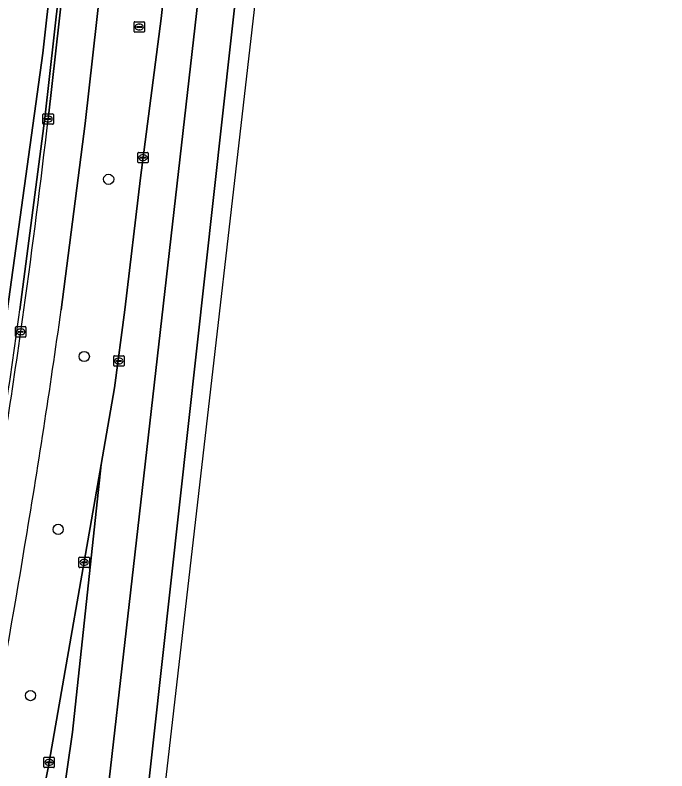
# Model space of a CAD drawing. Extents: x 160732 to 162107, y 387428 to 388479.
# Drawn here: x 162042.6 to 162105.1, y 387705.8 to 387778.3 of the extents above; entities that cross this region are included whole.
import ezdxf

# ---------------------------------------------------------------- set-up
doc = ezdxf.new("R2010")
doc.units = 0
for name, color, linetype in [('IMGEO_Berm_groen', 7, 'Continuous'), ('IMGEO_Boom', 7, 'Continuous'), ('IMGEO_Fietspad_gesloten', 7, 'Continuous'), ('IMGEO_Hek', 7, 'Continuous'), ('IMGEO_Kolk', 7, 'Continuous'), ('IMGEO_Rijbaan_lokaal_open', 7, 'Continuous'), ('IMGEO_Rijbaan_regionaal_gesloten', 7, 'Continuous'), ('IMGEO_Rioolput', 7, 'Continuous')]:
    doc.layers.add(name, color=color, linetype=linetype)

msp = doc.modelspace()

# ---------------------------------------------------------------- linework, layer by layer
at = {"layer": 'IMGEO_Berm_groen'}
for points in [[(162050.875, 387735.171), (162052.162, 387742.526), (162053.148, 387750), (162054.628, 387762.661), (162056.62, 387777.936), (162064.81, 387851.443), (162068.913, 387889.499), (162070.182, 387901.271), (162081.158, 388000), (162087.777, 388060.8), (162089.263, 388079.951), (162089.949, 388090.639), (162090.683, 388106.248), (162090.812, 388113.569)], [(162043.09, 387750), (162045.462, 387768.362), (162059.149, 387890.538), (162067.828, 387968.006), (162071.346, 388000), (162081.104, 388088.732)], [(162085.019, 388088.434), (162075.293, 388000), (162071.721, 387967.516), (162063.044, 387890.124), (162049.334, 387767.851), (162047.038, 387750)], [(162078.939, 388086.659), (162076.265, 388053.874), (162063.587, 387938.826), (162058.212, 387890.638), (162045.271, 387774.61), (162041.163, 387745.007), (162038.136, 387726.282), (162034.793, 387707.612), (162031.801, 387692.315), (162031.23, 387689.642), (162028.125, 387675.112), (162018.37, 387632.538), (162017.199, 387625.902)], [(161983.221, 387479.765), (161992.515, 387489.107), (161993.746, 387500), (161995.111, 387512.365), (161996.899, 387524.195), (161999.346, 387534.66), (162000, 387536.886), (162001.965, 387543.576), (162010.062, 387568.114), (162011.339, 387572.056), (162014.383, 387581.39), (162016.098, 387586.6), (162020.922, 387601.792), (162023.646, 387610.041), (162025.518, 387616.202), (162027.21, 387622.492), (162038.971, 387672.62), (162043.416, 387694.444), (162045.786, 387706.079), (162050.875, 387735.171)]]:
    msp.add_lwpolyline(points, dxfattribs=at)
msp.add_lwpolyline([(162058.212, 387890.638), (162048.631, 387891.657), (162039.191, 387804.789), (162033.076, 387756.554), (162032.065, 387750), (162030.98, 387742.966), (162022.419, 387695.104), (162031.23, 387689.642), (162031.801, 387692.315), (162034.793, 387707.612), (162038.136, 387726.282), (162041.163, 387745.007), (162045.271, 387774.61)], close=True, dxfattribs=at)
for centre, radius, start, end in [((161151.399, 387874.39), 900.325, 350.642587, 352.058529), ((161231.005, 387864.071), 823.968, 350.440751, 352.042337), ((161247.028, 387858.254), 807.207, 347.839847, 350.659045)]:
    msp.add_arc(centre, radius, start, end, dxfattribs=at)
at = {"layer": 'IMGEO_Boom'}
for centre in [(162051.587, 387762.514), (162049.249, 387745.525), (162046.745, 387728.952), (162044.093, 387713.009)]:
    msp.add_circle(centre, 0.489, dxfattribs=at)
at = {"layer": 'IMGEO_Fietspad_gesloten'}
for points in [[(162071.721, 387967.516), (162075.293, 388000), (162085.019, 388088.434), (162081.444, 388088.678), (162071.695, 388000), (162068.172, 387967.955), (162059.49, 387890.502), (162045.79, 387768.293)], [(162047.038, 387750), (162049.334, 387767.851), (162063.044, 387890.124), (162071.721, 387967.516)]]:
    msp.add_lwpolyline(points, dxfattribs=at)
for centre, radius, start, end in [((161262.227, 387858.759), 788.768, 352.074564, 353.414116), ((161262.926, 387858.739), 788.073, 350.447276, 352.068993), ((161231.005, 387864.071), 823.968, 350.440751, 352.042337), ((161247.028, 387858.254), 807.207, 347.839847, 350.659045)]:
    msp.add_arc(centre, radius, start, end, dxfattribs=at)
at = {"layer": 'IMGEO_Hek'}
msp.add_lwpolyline([(162058.212, 387890.638), (162045.271, 387774.61), (162041.163, 387745.007), (162038.136, 387726.282), (162034.793, 387707.612), (162031.801, 387692.315), (162031.23, 387689.642)], dxfattribs=at)
at = {"layer": 'IMGEO_Kolk'}
for p, q in [((162045.363, 387768.793), (162046.215, 387768.793)), ((162045.288, 387767.867), (162045.288, 387768.719)), ((162045.547, 387768.287), (162045.547, 387768.299)), ((162045.985, 387768.25), (162045.587, 387768.25)), ((162045.59, 387768.336), (162045.988, 387768.336)), ((162045.776, 387768.573), (162045.801, 387768.573)), ((162046.031, 387768.299), (162046.031, 387768.287)), ((162046.289, 387768.719), (162046.289, 387767.867)), ((162046.215, 387767.793), (162045.363, 387767.793)), ((162045.799, 387768.013), (162045.774, 387768.013)), ((162054.379, 387764.171), (162054.379, 387765.023)), ((162054.454, 387765.097), (162055.306, 387765.097)), ((162054.638, 387764.591), (162054.638, 387764.603)), ((162055.076, 387764.554), (162054.678, 387764.554)), ((162054.681, 387764.64), (162055.079, 387764.64)), ((162054.867, 387764.877), (162054.892, 387764.877)), ((162055.122, 387764.603), (162055.122, 387764.591)), ((162055.38, 387765.023), (162055.38, 387764.171)), ((162055.306, 387764.097), (162054.454, 387764.097)), ((162054.89, 387764.317), (162054.865, 387764.317)), ((162042.662, 387747.464), (162042.662, 387748.316)), ((162042.737, 387748.39), (162043.589, 387748.39)), ((162042.921, 387747.884), (162042.921, 387747.896)), ((162043.359, 387747.847), (162042.961, 387747.847)), ((162042.964, 387747.933), (162043.362, 387747.933)), ((162043.15, 387748.17), (162043.175, 387748.17)), ((162043.405, 387747.896), (162043.405, 387747.884)), ((162043.663, 387748.316), (162043.663, 387747.464)), ((162043.589, 387747.39), (162042.737, 387747.39)), ((162043.173, 387747.61), (162043.148, 387747.61)), ((162052.148, 387745.602), (162053, 387745.602)), ((162052.073, 387744.676), (162052.073, 387745.528)), ((162052.332, 387745.096), (162052.332, 387745.108)), ((162052.77, 387745.059), (162052.372, 387745.059)), ((162052.375, 387745.145), (162052.773, 387745.145)), ((162052.561, 387745.382), (162052.586, 387745.382)), ((162052.816, 387745.108), (162052.816, 387745.096)), ((162053.074, 387745.528), (162053.074, 387744.676)), ((162053, 387744.602), (162052.148, 387744.602)), ((162052.584, 387744.822), (162052.559, 387744.822)), ((162048.737, 387725.354), (162048.737, 387726.206)), ((162048.812, 387726.28), (162049.664, 387726.28)), ((162049.225, 387726.06), (162049.25, 387726.06)), ((162049.738, 387726.206), (162049.738, 387725.354)), ((162048.996, 387725.774), (162048.996, 387725.786)), ((162049.434, 387725.737), (162049.036, 387725.737)), ((162049.039, 387725.823), (162049.437, 387725.823)), ((162049.248, 387725.5), (162049.223, 387725.5)), ((162049.48, 387725.786), (162049.48, 387725.774)), ((162049.664, 387725.28), (162048.812, 387725.28)), ((162045.376, 387706.182), (162045.376, 387707.034)), ((162045.451, 387707.108), (162046.303, 387707.108)), ((162045.635, 387706.602), (162045.635, 387706.614)), ((162046.073, 387706.565), (162045.675, 387706.565)), ((162045.678, 387706.651), (162046.076, 387706.651)), ((162045.864, 387706.888), (162045.889, 387706.888)), ((162046.119, 387706.614), (162046.119, 387706.602)), ((162046.377, 387707.034), (162046.377, 387706.182)), ((162046.303, 387706.108), (162045.451, 387706.108)), ((162045.887, 387706.328), (162045.862, 387706.328))]:
    msp.add_line(p, q, dxfattribs=at)
for points in [[(162045.363, 387768.793), (162046.215, 387768.793)], [(162045.288, 387767.867), (162045.288, 387768.719)], [(162046.289, 387768.719), (162046.289, 387767.867)], [(162046.215, 387767.793), (162045.363, 387767.793)], [(162054.379, 387764.171), (162054.379, 387765.023)], [(162054.454, 387765.097), (162055.306, 387765.097)], [(162055.38, 387765.023), (162055.38, 387764.171)], [(162055.306, 387764.097), (162054.454, 387764.097)], [(162042.662, 387747.464), (162042.662, 387748.316)], [(162042.737, 387748.39), (162043.589, 387748.39)], [(162043.663, 387748.316), (162043.663, 387747.464)], [(162043.589, 387747.39), (162042.737, 387747.39)], [(162052.148, 387745.602), (162053, 387745.602)], [(162052.073, 387744.676), (162052.073, 387745.528)], [(162053.074, 387745.528), (162053.074, 387744.676)], [(162053, 387744.602), (162052.148, 387744.602)], [(162048.737, 387725.354), (162048.737, 387726.206)], [(162048.812, 387726.28), (162049.664, 387726.28)], [(162049.738, 387726.206), (162049.738, 387725.354)], [(162049.664, 387725.28), (162048.812, 387725.28)], [(162045.376, 387706.182), (162045.376, 387707.034)], [(162045.451, 387707.108), (162046.303, 387707.108)], [(162046.377, 387707.034), (162046.377, 387706.182)], [(162046.303, 387706.108), (162045.451, 387706.108)]]:
    msp.add_lwpolyline(points, dxfattribs=at)
for centre, radius, start, end in [((162045.365, 387768.717), 0.0765, 91.55205, 178.44795), ((162045.365, 387768.717), 0.0765, 91.55205, 178.44795), ((162046.213, 387768.717), 0.0765, 1.55205, 88.44795), ((162046.213, 387768.717), 0.0765, 1.55205, 88.44795), ((162045.587, 387768.296), 0.0403, 85.87752, 175.75265), ((162045.584, 387768.286), 0.0366, 178.93798, 274.71019), ((162045.988, 387768.293), 0.043, 264.86636, 352.45326), ((162045.992, 387768.298), 0.0386, 1.73085, 96.63898), ((162045.365, 387767.869), 0.0765, 181.55205, 268.44795), ((162045.365, 387767.869), 0.0765, 181.55205, 268.44795), ((162046.213, 387767.869), 0.0765, 271.55205, 358.44795), ((162046.213, 387767.869), 0.0765, 271.55205, 358.44795), ((162054.456, 387765.021), 0.0765, 91.55205, 178.44795), ((162054.456, 387765.021), 0.0765, 91.55205, 178.44795), ((162054.678, 387764.6), 0.0403, 85.87752, 175.75265), ((162054.675, 387764.59), 0.0366, 178.93798, 274.71019), ((162055.079, 387764.597), 0.043, 264.86636, 352.45326), ((162055.083, 387764.602), 0.0386, 1.73085, 96.63898), ((162055.304, 387765.021), 0.0765, 1.55205, 88.44795), ((162055.304, 387765.021), 0.0765, 1.55205, 88.44795), ((162054.456, 387764.173), 0.0765, 181.55205, 268.44795), ((162054.456, 387764.173), 0.0765, 181.55205, 268.44795), ((162055.304, 387764.173), 0.0765, 271.55205, 358.44795), ((162055.304, 387764.173), 0.0765, 271.55205, 358.44795), ((162042.739, 387748.314), 0.0765, 91.55205, 178.44795), ((162042.739, 387748.314), 0.0765, 91.55205, 178.44795), ((162042.961, 387747.893), 0.0403, 85.87752, 175.75265), ((162042.958, 387747.883), 0.0366, 178.93798, 274.71019), ((162043.362, 387747.89), 0.043, 264.86636, 352.45326), ((162043.366, 387747.895), 0.0386, 1.73085, 96.63898), ((162043.587, 387748.314), 0.0765, 1.55205, 88.44795), ((162043.587, 387748.314), 0.0765, 1.55205, 88.44795), ((162042.739, 387747.466), 0.0765, 181.55205, 268.44795), ((162042.739, 387747.466), 0.0765, 181.55205, 268.44795), ((162043.587, 387747.466), 0.0765, 271.55205, 358.44795), ((162043.587, 387747.466), 0.0765, 271.55205, 358.44795), ((162052.15, 387745.526), 0.0765, 91.55205, 178.44795), ((162052.15, 387745.526), 0.0765, 91.55205, 178.44795), ((162052.998, 387745.526), 0.0765, 1.55205, 88.44795), ((162052.998, 387745.526), 0.0765, 1.55205, 88.44795), ((162052.372, 387745.105), 0.0403, 85.87752, 175.75265), ((162052.369, 387745.095), 0.0366, 178.93798, 274.71019), ((162052.773, 387745.102), 0.043, 264.86636, 352.45326), ((162052.777, 387745.107), 0.0386, 1.73085, 96.63898), ((162052.15, 387744.678), 0.0765, 181.55205, 268.44795), ((162052.15, 387744.678), 0.0765, 181.55205, 268.44795), ((162052.998, 387744.678), 0.0765, 271.55205, 358.44795), ((162052.998, 387744.678), 0.0765, 271.55205, 358.44795), ((162048.814, 387726.204), 0.0765, 91.55205, 178.44795), ((162048.814, 387726.204), 0.0765, 91.55205, 178.44795), ((162049.662, 387726.204), 0.0765, 1.55205, 88.44795), ((162049.662, 387726.204), 0.0765, 1.55205, 88.44795), ((162048.814, 387725.356), 0.0765, 181.55205, 268.44795), ((162048.814, 387725.356), 0.0765, 181.55205, 268.44795), ((162049.036, 387725.783), 0.0403, 85.87752, 175.75265), ((162049.033, 387725.773), 0.0366, 178.93798, 274.71019), ((162049.437, 387725.78), 0.043, 264.86636, 352.45326), ((162049.441, 387725.785), 0.0386, 1.73085, 96.63898), ((162049.662, 387725.356), 0.0765, 271.55205, 358.44795), ((162049.662, 387725.356), 0.0765, 271.55205, 358.44795), ((162045.453, 387707.032), 0.0765, 91.55205, 178.44795), ((162045.453, 387707.032), 0.0765, 91.55205, 178.44795), ((162045.675, 387706.611), 0.0403, 85.87752, 175.75265), ((162045.672, 387706.601), 0.0366, 178.93798, 274.71019), ((162046.076, 387706.608), 0.043, 264.86636, 352.45326), ((162046.08, 387706.613), 0.0386, 1.73085, 96.63898), ((162046.301, 387707.032), 0.0765, 1.55205, 88.44795), ((162046.301, 387707.032), 0.0765, 1.55205, 88.44795), ((162045.453, 387706.184), 0.0765, 181.55205, 268.44795), ((162045.453, 387706.184), 0.0765, 181.55205, 268.44795), ((162046.301, 387706.184), 0.0765, 271.55205, 358.44795), ((162046.301, 387706.184), 0.0765, 271.55205, 358.44795)]:
    msp.add_arc(centre, radius, start, end, dxfattribs=at)
for centre, major_axis, ratio, start_param, end_param in [((162045.775, 387768.293), (-0.387, 0.002), 0.722429, 4.712389, 7.853982), ((162045.8, 387768.293), (-0.39, 0.002), 0.717154, 1.570796, 4.712389), ((162054.866, 387764.597), (-0.387, 0.002), 0.722429, 4.712389, 7.853982), ((162054.891, 387764.597), (-0.39, 0.002), 0.717154, 1.570796, 4.712389), ((162043.149, 387747.89), (-0.387, 0.002), 0.722429, 4.712389, 7.853982), ((162043.174, 387747.89), (-0.39, 0.002), 0.717154, 1.570796, 4.712389), ((162052.56, 387745.102), (-0.387, 0.002), 0.722429, 4.712389, 7.853982), ((162052.585, 387745.102), (-0.39, 0.002), 0.717154, 1.570796, 4.712389), ((162049.224, 387725.78), (-0.387, 0.002), 0.722429, 4.712389, 7.853982), ((162049.249, 387725.78), (-0.39, 0.002), 0.717154, 1.570796, 4.712389), ((162045.863, 387706.608), (-0.387, 0.002), 0.722429, 4.712389, 7.853982), ((162045.888, 387706.608), (-0.39, 0.002), 0.717154, 1.570796, 4.712389)]:
    msp.add_ellipse(centre, major_axis=major_axis, ratio=ratio, start_param=start_param, end_param=end_param, dxfattribs=at)
at = {"layer": 'IMGEO_Rijbaan_lokaal_open'}
for points in [[(162068.172, 387967.955), (162071.695, 388000), (162081.444, 388088.678), (162081.104, 388088.732), (162071.346, 388000), (162067.828, 387968.006), (162059.149, 387890.538), (162045.462, 387768.362), (162043.09, 387750)], [(162045.79, 387768.293), (162059.49, 387890.502), (162068.172, 387967.955)]]:
    msp.add_lwpolyline(points, dxfattribs=at)
for centre, radius, start, end in [((161262.227, 387858.759), 788.768, 352.074564, 353.414116), ((161151.399, 387874.39), 900.325, 350.642587, 352.058529), ((161262.926, 387858.739), 788.073, 350.447276, 352.068993)]:
    msp.add_arc(centre, radius, start, end, dxfattribs=at)
at = {"layer": 'IMGEO_Rijbaan_regionaal_gesloten'}
msp.add_lwpolyline([(162054.699, 387684.33), (162070.459, 387821.343), (162084.832, 387951.009), (162096.275, 388051.257), (162100.09, 388092.96), (162101.677, 388110.308), (162105.077, 388168.682), (162105.092, 388169.227), (162103.309, 388169.403), (162102.689, 388155.69), (162101.662, 388136.146), (162101.302, 388131.757), (162098.908, 388102.566), (162095.805, 388069.687), (162091.827, 388031.91), (162088.548, 388000.43), (162075.797, 387888.723), (162075.77, 387888.477), (162054.224, 387693.741), (162053.173, 387684.484)], close=True, dxfattribs=at)
for points in [[(162094.51, 388091.794), (162084.57, 388000.08), (162072.246, 387889.145), (162060.58, 387783.509), (162054.384, 387729.019), (162050.39, 387694.019), (162049.426, 387684.861), (162053.173, 387684.484), (162054.224, 387693.741), (162075.77, 387888.477), (162075.797, 387888.723), (162088.548, 388000.43), (162091.827, 388031.91), (162095.805, 388069.687), (162098.908, 388102.566)], [(162089.263, 388079.951), (162087.777, 388060.8), (162081.158, 388000), (162070.182, 387901.271), (162068.913, 387889.499), (162064.81, 387851.443), (162056.62, 387777.936), (162054.628, 387762.661), (162053.148, 387750), (162052.162, 387742.526), (162050.875, 387735.171), (162048.12, 387709.504), (162044.752, 387686.025), (162048.791, 387685.235), (162050.39, 387694.019), (162054.384, 387729.019), (162060.58, 387783.509), (162072.246, 387889.145), (162084.57, 388000.08), (162094.51, 388091.794)], [(162044.752, 387686.025), (162048.12, 387709.504), (162050.875, 387735.171), (162045.786, 387706.079), (162043.416, 387694.444)]]:
    msp.add_lwpolyline(points, dxfattribs=at)
at = {"layer": 'IMGEO_Rioolput'}
for p, q in [((162054.02, 387776.696), (162054.02, 387777.548)), ((162054.095, 387777.622), (162054.947, 387777.622)), ((162055.021, 387777.548), (162055.021, 387776.696)), ((162054.279, 387777.116), (162054.279, 387777.128)), ((162054.717, 387777.079), (162054.319, 387777.079)), ((162054.322, 387777.165), (162054.72, 387777.165)), ((162054.531, 387776.842), (162054.506, 387776.842)), ((162054.508, 387777.402), (162054.533, 387777.402)), ((162054.763, 387777.128), (162054.763, 387777.116)), ((162054.947, 387776.622), (162054.095, 387776.622))]:
    msp.add_line(p, q, dxfattribs=at)
for points in [[(162054.02, 387776.696), (162054.02, 387777.548)], [(162054.095, 387777.622), (162054.947, 387777.622)], [(162055.021, 387777.548), (162055.021, 387776.696)], [(162054.947, 387776.622), (162054.095, 387776.622)]]:
    msp.add_lwpolyline(points, dxfattribs=at)
for centre, radius, start, end in [((162054.097, 387777.546), 0.0765, 91.55205, 178.44795), ((162054.097, 387777.546), 0.0765, 91.55205, 178.44795), ((162054.945, 387777.546), 0.0765, 1.55205, 88.44795), ((162054.945, 387777.546), 0.0765, 1.55205, 88.44795), ((162054.319, 387777.125), 0.0403, 85.87752, 175.75265), ((162054.316, 387777.115), 0.0366, 178.93798, 274.71019), ((162054.72, 387777.122), 0.043, 264.86636, 352.45326), ((162054.724, 387777.127), 0.0386, 1.73085, 96.63898), ((162054.097, 387776.698), 0.0765, 181.55205, 268.44795), ((162054.097, 387776.698), 0.0765, 181.55205, 268.44795), ((162054.945, 387776.698), 0.0765, 271.55205, 358.44795), ((162054.945, 387776.698), 0.0765, 271.55205, 358.44795)]:
    msp.add_arc(centre, radius, start, end, dxfattribs=at)
for centre, major_axis, ratio, start_param, end_param in [((162054.507, 387777.122), (-0.387, 0.002), 0.722429, 4.712389, 7.853982), ((162054.532, 387777.122), (-0.39, 0.002), 0.717154, 1.570796, 4.712389)]:
    msp.add_ellipse(centre, major_axis=major_axis, ratio=ratio, start_param=start_param, end_param=end_param, dxfattribs=at)

doc.saveas('drawing.dxf')
